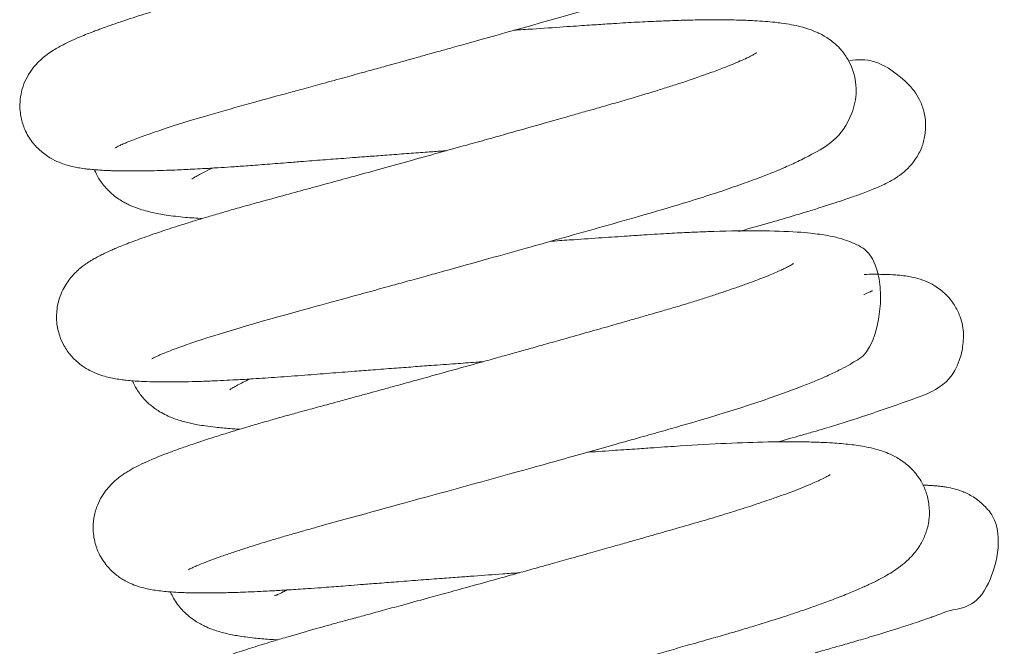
# Model space of a CAD drawing. Header units: inches. Extents: x 0 to 77643, y -44170 to 0.
# Tile 291 of 546: x 75582.14 to 75585.11, y -39669.78 to -39667.88. Entities that reach past the tile are written whole.
import ezdxf

# ---------------------------------------------------------------- set-up
doc = ezdxf.new("R2010")
doc.units = ezdxf.units.IN
doc.header["$MEASUREMENT"] = 0
doc.layers.get('0').update_dxf_attribs({"lineweight": 0})

msp = doc.modelspace()

# ---------------------------------------------------------------- linework, layer by layer
at = {"color": 7, "linetype": 'Continuous'}
for points, knots in [([(75582.43063, -39668.27099), (75582.43067, -39668.27101), (75582.43156, -39668.27077), (75582.43501, -39668.26871), (75582.44349, -39668.26463), (75582.454, -39668.25988), (75582.46732, -39668.25429), (75582.52407, -39668.23161), (75582.66857, -39668.18314), (75582.87439, -39668.12706), (75582.99656, -39668.09367), (75583.05251, -39668.07833), (75583.11388, -39668.06145), (75583.17268, -39668.04524), (75583.22346, -39668.0312), (75583.2641, -39668.01995), (75583.29936, -39668.01017), (75583.33261, -39668.00094), (75583.37044, -39667.99042), (75583.40985, -39667.97945), (75583.44575, -39667.96943), (75583.4767, -39667.96079), (75583.6365, -39667.9161), (75583.80087, -39667.86993), (75583.95287, -39667.82624), (75584.00086, -39667.81205), (75584.05373, -39667.79594), (75584.10526, -39667.77964), (75584.1474, -39667.7658), (75584.18108, -39667.75438), (75584.21026, -39667.74422), (75584.24081, -39667.73323), (75584.27108, -39667.72192), (75584.29734, -39667.71168), (75584.31819, -39667.70322), (75584.33477, -39667.69627), (75584.35135, -39667.68909), (75584.37175, -39667.67989), (75584.39307, -39667.66964), (75584.41324, -39667.65913), (75584.42952, -39667.64997), (75584.44644, -39667.63969), (75584.46533, -39667.62685), (75584.48468, -39667.61145), (75584.50592, -39667.59076), (75584.5264, -39667.56495), (75584.54513, -39667.52872), (75584.55567, -39667.48991), (75584.55775, -39667.44665), (75584.54923, -39667.40161), (75584.52857, -39667.35948), (75584.50322, -39667.32855), (75584.46963, -39667.30077), (75584.43565, -39667.28321), (75584.40108, -39667.27116), (75584.36845, -39667.26344), (75584.33341, -39667.25768), (75584.30031, -39667.25402), (75584.26362, -39667.25114), (75584.22687, -39667.24925), (75584.18585, -39667.24811), (75584.14454, -39667.24765), (75584.10005, -39667.24782), (75584.0492, -39667.24871), (75584.00137, -39667.25014), (75583.95707, -39667.25189), (75583.91817, -39667.25369), (75583.87427, -39667.25601), (75583.8257, -39667.25892), (75583.77777, -39667.26214), (75583.73584, -39667.26494), (75583.69991, -39667.26736), (75583.66584, -39667.26967), (75583.63371, -39667.27186), (75583.6032, -39667.27396), (75583.57148, -39667.27615), (75583.54552, -39667.27795), (75583.52888, -39667.27911), (75583.52473, -39667.27939)], [0.612399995, 0.612399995, 0.612399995, 0.612399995, 0.6124408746, 0.6125361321, 0.6125984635, 0.6126899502, 0.6127771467, 0.6128390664, 0.6135743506, 0.6141181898, 0.6142080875, 0.6143208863, 0.6144532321, 0.6145676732, 0.6146593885, 0.6147422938, 0.614797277, 0.6148577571, 0.6149288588, 0.6150090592, 0.6150781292, 0.6151297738, 0.6151825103, 0.6159758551, 0.6160592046, 0.6161666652, 0.6162955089, 0.6164254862, 0.6165423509, 0.6166199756, 0.6166970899, 0.6167870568, 0.6168883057, 0.616978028, 0.6170459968, 0.6171044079, 0.6171572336, 0.6172325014, 0.6173427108, 0.617426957, 0.6174967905, 0.6175678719, 0.6176663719, 0.6177660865, 0.6178453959, 0.6179520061, 0.6180440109, 0.6181344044, 0.6182161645, 0.6183144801, 0.618416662, 0.6185077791, 0.6185938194, 0.6187286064, 0.6188561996, 0.6189955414, 0.6191346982, 0.6192831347, 0.6193750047, 0.6195284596, 0.6196448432, 0.6197539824, 0.619883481, 0.6200046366, 0.6201405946, 0.6202277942, 0.6203096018, 0.6204004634, 0.6205128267, 0.6206157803, 0.6206937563, 0.6207638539, 0.6208275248, 0.6208917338, 0.6209484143, 0.6210008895, 0.6210703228, 0.6210932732, 0.6210932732, 0.6210932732, 0.6210932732]), ([(75584.25676, -39667.34699), (75584.25669, -39667.34704), (75584.25539, -39667.34792), (75584.25006, -39667.3511), (75584.24344, -39667.35469), (75584.23662, -39667.3582), (75584.22926, -39667.36181), (75584.22213, -39667.36517), (75584.21436, -39667.36873), (75584.2023, -39667.37409), (75584.18386, -39667.38189), (75584.16061, -39667.3912), (75584.13598, -39667.4006), (75584.11077, -39667.40986), (75584.07559, -39667.42235), (75584.02849, -39667.43829), (75583.96658, -39667.45813), (75583.90473, -39667.47703), (75583.84362, -39667.49491), (75583.78645, -39667.51125), (75583.72671, -39667.52834), (75583.67066, -39667.54429), (75583.61911, -39667.55891), (75583.57637, -39667.571), (75583.53661, -39667.58222), (75583.49941, -39667.59271), (75583.46088, -39667.60354), (75583.41922, -39667.61523), (75583.3744, -39667.62777), (75583.3324, -39667.6395), (75583.29393, -39667.65022), (75583.25432, -39667.66124), (75583.20881, -39667.67387), (75583.16028, -39667.68731), (75583.11126, -39667.70084), (75583.06679, -39667.71309), (75583.02537, -39667.72447), (75582.98872, -39667.73452), (75582.94986, -39667.74515), (75582.90447, -39667.75754), (75582.85094, -39667.77211), (75582.7966, -39667.78678), (75582.74856, -39667.79991), (75582.70976, -39667.81075), (75582.67782, -39667.81981), (75582.64348, -39667.8297), (75582.60872, -39667.83992), (75582.57693, -39667.84947), (75582.55011, -39667.85768), (75582.52317, -39667.86606), (75582.49226, -39667.87591), (75582.46203, -39667.88583), (75582.43771, -39667.89406), (75582.4194, -39667.9004), (75582.4046, -39667.90564), (75582.39042, -39667.91076), (75582.37653, -39667.91589), (75582.36189, -39667.92143), (75582.34453, -39667.9282), (75582.32656, -39667.93552), (75582.30945, -39667.94288), (75582.29389, -39667.94992), (75582.27773, -39667.95771), (75582.26105, -39667.96647), (75582.24391, -39667.97651), (75582.22709, -39667.98776), (75582.20974, -39668.00151), (75582.19186, -39668.01877), (75582.17361, -39668.0418), (75582.15819, -39668.06967), (75582.14755, -39668.1007), (75582.14162, -39668.13921), (75582.14532, -39668.18149), (75582.15977, -39668.22305), (75582.18246, -39668.25881), (75582.21159, -39668.28715), (75582.24075, -39668.30605), (75582.26759, -39668.3177), (75582.28684, -39668.32392), (75582.30583, -39668.32866), (75582.32439, -39668.33214), (75582.34107, -39668.33451), (75582.35493, -39668.33605), (75582.36643, -39668.33714), (75582.38005, -39668.33822), (75582.39512, -39668.33914), (75582.41016, -39668.33983), (75582.42293, -39668.34028), (75582.43526, -39668.34061), (75582.44827, -39668.34086), (75582.46219, -39668.34102), (75582.47681, -39668.34108), (75582.4928, -39668.34105), (75582.51315, -39668.34086), (75582.54091, -39668.34039), (75582.57449, -39668.33949), (75582.60805, -39668.33828), (75582.63703, -39668.33704), (75582.66518, -39668.3357), (75582.69932, -39668.3339), (75582.73804, -39668.33163), (75582.78146, -39668.32882), (75582.82789, -39668.32558), (75582.88308, -39668.32138), (75582.93859, -39668.31692), (75582.98698, -39668.31314), (75583.02427, -39668.31025), (75583.05702, -39668.30772), (75583.08844, -39668.30531), (75583.12197, -39668.30276), (75583.1593, -39668.29993), (75583.20302, -39668.29664), (75583.25363, -39668.29287), (75583.30907, -39668.28878), (75583.36273, -39668.28486), (75583.40288, -39668.28195), (75583.424, -39668.28043), (75583.43015, -39668.27999)], [0.3841802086, 0.3841802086, 0.3841802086, 0.3841802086, 0.3842591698, 0.3843458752, 0.3843966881, 0.3844493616, 0.3845073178, 0.3845452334, 0.3845776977, 0.3846359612, 0.3847298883, 0.3848267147, 0.3849144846, 0.3849969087, 0.3850792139, 0.3852437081, 0.3853999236, 0.3855606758, 0.3856889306, 0.3858130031, 0.385930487, 0.3860629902, 0.3861537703, 0.38623733, 0.3863137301, 0.3863843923, 0.3864513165, 0.3865338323, 0.3866209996, 0.3867045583, 0.3867704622, 0.3868375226, 0.3869275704, 0.3870271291, 0.3871123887, 0.3872070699, 0.3872828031, 0.3873530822, 0.3874224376, 0.3875141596, 0.3876261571, 0.3877512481, 0.3878577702, 0.3879399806, 0.3880122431, 0.3880783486, 0.3881830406, 0.3882668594, 0.3883214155, 0.3883944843, 0.3884865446, 0.3885848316, 0.3886646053, 0.3887167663, 0.3887655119, 0.3888155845, 0.3888664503, 0.3889175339, 0.3889822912, 0.3890711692, 0.3891437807, 0.3892092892, 0.3892891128, 0.3893779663, 0.389458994, 0.3895466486, 0.3896210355, 0.3896942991, 0.3897695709, 0.3898416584, 0.3899081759, 0.3899749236, 0.3900770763, 0.3901541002, 0.3902439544, 0.3903260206, 0.3904200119, 0.3905040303, 0.3905765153, 0.3906571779, 0.3907344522, 0.3908232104, 0.3908765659, 0.3909185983, 0.3909743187, 0.3910484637, 0.3911036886, 0.3911488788, 0.3911935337, 0.3912390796, 0.3912875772, 0.3913374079, 0.3913852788, 0.3914420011, 0.3915287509, 0.3916375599, 0.3917276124, 0.3917982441, 0.3918609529, 0.3919394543, 0.3920475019, 0.392133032, 0.3922318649, 0.3923522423, 0.3924837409, 0.3925724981, 0.3926413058, 0.3927026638, 0.3927624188, 0.3928216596, 0.3928933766, 0.392972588, 0.3930653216, 0.3931728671, 0.393276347, 0.393357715, 0.3933911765, 0.3933911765, 0.3933911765, 0.3933911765]), ([(75582.54127, -39668.90805), (75582.54128, -39668.90804), (75582.54179, -39668.90774), (75582.54565, -39668.90561), (75582.55451, -39668.90133), (75582.56566, -39668.89634), (75582.58154, -39668.88968), (75582.60238, -39668.88151), (75582.62707, -39668.87239), (75582.65213, -39668.86356), (75582.75174, -39668.82965), (75582.90042, -39668.78689), (75583.07659, -39668.73896), (75583.13703, -39668.7224), (75583.19951, -39668.70525), (75583.25851, -39668.68899), (75583.31428, -39668.6736), (75583.36754, -39668.65886), (75583.44963, -39668.63609), (75583.55081, -39668.60792), (75583.66668, -39668.57551), (75583.77698, -39668.54452), (75583.89066, -39668.51241), (75584.00032, -39668.48135), (75584.09967, -39668.45269), (75584.18574, -39668.4263), (75584.26297, -39668.40124), (75584.32792, -39668.37879), (75584.39191, -39668.3552), (75584.44557, -39668.33345), (75584.49443, -39668.31149), (75584.56051, -39668.27605), (75584.63189, -39668.23847), (75584.66434, -39668.13506), (75584.66819, -39668.09996), (75584.66526, -39668.0631), (75584.65477, -39668.02795), (75584.63844, -39667.99663), (75584.61427, -39667.96552), (75584.58347, -39667.9402), (75584.55133, -39667.92272), (75584.52479, -39667.91246), (75584.49866, -39667.90487), (75584.47159, -39667.89907), (75584.44595, -39667.89506), (75584.41879, -39667.89181), (75584.39249, -39667.88941), (75584.36294, -39667.88747), (75584.33415, -39667.88616), (75584.30632, -39667.88531), (75584.27621, -39667.88478), (75584.23949, -39667.88459), (75584.19386, -39667.88496), (75584.14127, -39667.88612), (75584.08855, -39667.88793), (75584.03295, -39667.89037), (75583.98246, -39667.89307), (75583.93875, -39667.89573), (75583.90917, -39667.89768), (75583.88241, -39667.89946), (75583.85378, -39667.90138), (75583.82084, -39667.90359), (75583.76666, -39667.90726), (75583.70378, -39667.91157), (75583.65316, -39667.91508), (75583.63435, -39667.91639)], [0.5996530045, 0.5996530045, 0.5996530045, 0.5996530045, 0.59968186, 0.5997793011, 0.5998715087, 0.5999441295, 0.6000362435, 0.600145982, 0.6002544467, 0.6003488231, 0.600428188, 0.6012895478, 0.6014024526, 0.6015249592, 0.6016553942, 0.6017715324, 0.6018668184, 0.601974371, 0.6020731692, 0.6023286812, 0.6025385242, 0.6027234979, 0.6029585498, 0.6032036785, 0.6033987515, 0.6036042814, 0.6038031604, 0.6039821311, 0.6041448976, 0.6043840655, 0.6045378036, 0.6047218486, 0.6052872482, 0.6053625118, 0.6054326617, 0.6055115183, 0.6055910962, 0.6056600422, 0.6057366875, 0.6058535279, 0.6059557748, 0.6060600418, 0.6061538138, 0.6062721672, 0.6063941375, 0.6064719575, 0.6065785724, 0.6066882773, 0.6067753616, 0.6068596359, 0.6069460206, 0.6070409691, 0.6071679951, 0.6073080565, 0.6074328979, 0.6075396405, 0.6076834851, 0.6077600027, 0.607813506, 0.6078657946, 0.607922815, 0.6079853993, 0.6080609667, 0.6082388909, 0.6083431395, 0.6083431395, 0.6083431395, 0.6083431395]), ([(75584.36727, -39667.98394), (75584.36728, -39667.98392), (75584.36541, -39667.98521), (75584.35769, -39667.98969), (75584.34568, -39667.99595), (75584.32821, -39668.00426), (75584.30653, -39668.01379), (75584.2779, -39668.02554), (75584.24208, -39668.0393), (75584.19935, -39668.0547), (75584.1554, -39668.06972), (75584.11329, -39668.0835), (75584.0717, -39668.09667), (75584.02566, -39668.11079), (75583.97442, -39668.12599), (75583.92282, -39668.14079), (75583.87506, -39668.15447), (75583.83222, -39668.1667), (75583.79052, -39668.17857), (75583.73248, -39668.19505), (75583.65375, -39668.21732), (75583.56792, -39668.24147), (75583.48461, -39668.26481), (75583.40421, -39668.28725), (75583.31504, -39668.31202), (75583.2272, -39668.3363), (75583.14782, -39668.35815), (75583.07571, -39668.37791), (75583.00646, -39668.39681), (75582.93288, -39668.41679), (75582.86461, -39668.43526), (75582.80563, -39668.4518), (75582.75901, -39668.46517), (75582.71723, -39668.47745), (75582.67899, -39668.48896), (75582.64313, -39668.50003), (75582.61057, -39668.51035), (75582.58099, -39668.51998), (75582.55285, -39668.5294), (75582.5254, -39668.53889), (75582.49783, -39668.54879), (75582.47302, -39668.55809), (75582.45146, -39668.56658), (75582.43435, -39668.57363), (75582.41913, -39668.5802), (75582.40498, -39668.58661), (75582.39095, -39668.59335), (75582.37758, -39668.60023), (75582.36597, -39668.60667), (75582.3561, -39668.61259), (75582.34782, -39668.61791), (75582.33936, -39668.62369), (75582.32924, -39668.63129), (75582.31912, -39668.63977), (75582.3076, -39668.65075), (75582.29686, -39668.66259), (75582.28409, -39668.67956), (75582.27224, -39668.70001), (75582.26269, -39668.72303), (75582.2566, -39668.74688), (75582.25349, -39668.77109), (75582.25386, -39668.80231), (75582.26124, -39668.83641), (75582.27644, -39668.87067), (75582.29753, -39668.90066), (75582.32319, -39668.92461), (75582.34802, -39668.9407), (75582.37141, -39668.95207), (75582.39285, -39668.95962), (75582.4133, -39668.96492), (75582.43308, -39668.96877), (75582.44936, -39668.97118), (75582.471, -39668.97361), (75582.49135, -39668.97526), (75582.51941, -39668.97683), (75582.55221, -39668.9778), (75582.59035, -39668.97811), (75582.63049, -39668.97777), (75582.6742, -39668.97678), (75582.72838, -39668.97491), (75582.78633, -39668.97218), (75582.85292, -39668.96834), (75582.92175, -39668.9638), (75582.99914, -39668.95787), (75583.07694, -39668.95166), (75583.14583, -39668.94632), (75583.21089, -39668.94133), (75583.2701, -39668.93684), (75583.32888, -39668.93243), (75583.39068, -39668.92784), (75583.45372, -39668.92321), (75583.50593, -39668.91942), (75583.53358, -39668.91743), (75583.54074, -39668.91692)], [0.3970461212, 0.3970461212, 0.3970461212, 0.3970461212, 0.3971411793, 0.3972298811, 0.3973311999, 0.3974326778, 0.3975449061, 0.3976548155, 0.3977937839, 0.3979349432, 0.3980691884, 0.3981757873, 0.3982749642, 0.3983867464, 0.3985093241, 0.3986278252, 0.3987261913, 0.39881306, 0.3988936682, 0.3989805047, 0.3991607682, 0.3993538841, 0.3994714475, 0.3996322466, 0.3998062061, 0.3999733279, 0.4001309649, 0.4002637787, 0.4003972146, 0.4005476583, 0.4007205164, 0.4008379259, 0.4009465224, 0.4010483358, 0.4011442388, 0.4012392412, 0.4013357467, 0.4014196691, 0.4014994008, 0.4015972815, 0.4016891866, 0.4017880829, 0.4018754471, 0.4019481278, 0.4020061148, 0.402077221, 0.4021462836, 0.4022096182, 0.4022756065, 0.40232093, 0.4023577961, 0.4023966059, 0.4024491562, 0.40249076, 0.4025334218, 0.4025808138, 0.402634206, 0.4026882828, 0.4027470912, 0.402793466, 0.4028366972, 0.4028954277, 0.4029785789, 0.4030420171, 0.4031200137, 0.4032034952, 0.4032763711, 0.4033355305, 0.4034289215, 0.4035090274, 0.4035893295, 0.403682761, 0.4037523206, 0.4038476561, 0.4039515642, 0.4040874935, 0.4042140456, 0.4043394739, 0.4044648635, 0.4045953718, 0.4047800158, 0.4049016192, 0.4050658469, 0.4052408, 0.405392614, 0.4055398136, 0.405646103, 0.4057662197, 0.4058735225, 0.4059727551, 0.4061064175, 0.40621775, 0.4062566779, 0.4062566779, 0.4062566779, 0.4062566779]), ([(75584.31239, -39668.52411), (75584.31811, -39668.52251), (75584.35401, -39668.51246), (75584.40491, -39668.49794), (75584.46397, -39668.48061), (75584.50873, -39668.46715), (75584.55057, -39668.45423), (75584.58708, -39668.44261), (75584.6186, -39668.43226), (75584.64462, -39668.42341), (75584.66562, -39668.41603), (75584.68517, -39668.40892), (75584.70326, -39668.40207), (75584.72177, -39668.39467), (75584.73916, -39668.38724), (75584.75566, -39668.37961), (75584.77262, -39668.37083), (75584.78926, -39668.36086), (75584.80677, -39668.34849), (75584.8274, -39668.33003), (75584.84857, -39668.30363), (75584.86557, -39668.27138), (75584.87562, -39668.23481), (75584.87798, -39668.1976), (75584.87264, -39668.16064), (75584.85993, -39668.12686), (75584.84066, -39668.09507), (75584.74959, -39668.00438), (75584.69595, -39668.00106), (75584.64657, -39668.00746)], [0.6078286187, 0.6078286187, 0.6078286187, 0.6078286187, 0.6078678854, 0.6080768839, 0.6081971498, 0.6083280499, 0.6084483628, 0.6085695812, 0.6086785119, 0.6087757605, 0.6088612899, 0.608932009, 0.6090253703, 0.6091202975, 0.6091970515, 0.6092992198, 0.6093921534, 0.6094744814, 0.609546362, 0.6096229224, 0.6096894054, 0.6097707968, 0.6098443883, 0.6099133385, 0.6099863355, 0.610059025, 0.6101211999, 0.6102066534, 0.6108306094, 0.6108306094, 0.6108306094, 0.6108306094]), ([(75582.66212, -39668.36576), (75582.66214, -39668.36573), (75582.66273, -39668.36524), (75582.66791, -39668.3616), (75582.6806, -39668.3541), (75582.69878, -39668.34446), (75582.7142, -39668.33702), (75582.72415, -39668.33245)], [0.61688515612, 0.61688515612, 0.61688515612, 0.61688515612, 0.61691307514, 0.61703744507, 0.61715232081, 0.61724945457, 0.61738468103, 0.61738468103, 0.61738468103, 0.61738468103]), ([(75582.36803, -39668.33748), (75582.36897, -39668.33972), (75582.37366, -39668.35043), (75582.38215, -39668.36584), (75582.39699, -39668.3861), (75582.41048, -39668.40094), (75582.42869, -39668.41687), (75582.44431, -39668.42781), (75582.46122, -39668.43763), (75582.47597, -39668.44498), (75582.49929, -39668.4545), (75582.52149, -39668.46122), (75582.54924, -39668.46818), (75582.58775, -39668.47518), (75582.63755, -39668.48095), (75582.67601, -39668.48365), (75582.69362, -39668.4846)], [0.3859699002, 0.3859699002, 0.3859699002, 0.3859699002, 0.385985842, 0.3860467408, 0.3860879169, 0.3861423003, 0.3862062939, 0.3862628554, 0.3863084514, 0.3863573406, 0.3864620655, 0.3865478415, 0.3866266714, 0.3867906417, 0.3869989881, 0.3871604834, 0.3871604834, 0.3871604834, 0.3871604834]), ([(75582.65173, -39669.54503), (75582.65178, -39669.545), (75582.65538, -39669.54291), (75582.66737, -39669.53714), (75582.68585, -39669.52914), (75582.71021, -39669.51942), (75582.74211, -39669.50767), (75582.77673, -39669.49563), (75582.81064, -39669.48439), (75582.84183, -39669.47441), (75582.86794, -39669.46626), (75582.89555, -39669.45781), (75582.92775, -39669.44816), (75582.96401, -39669.43757), (75583.00111, -39669.42694), (75583.20659, -39669.36944), (75583.49025, -39669.2928), (75583.76854, -39669.21486), (75583.85363, -39669.19098), (75583.9378, -39669.16727), (75584.01392, -39669.14574), (75584.08201, -39669.12639), (75584.26808, -39669.07364), (75584.42917, -39669.0214), (75584.5442, -39668.9752), (75584.57449, -39668.96212), (75584.59756, -39668.9515), (75584.61869, -39668.94119), (75584.64219, -39668.92902), (75584.66573, -39668.9142), (75584.74192, -39668.87164), (75584.77152, -39668.61167), (75584.66104, -39668.5597), (75584.63373, -39668.54872), (75584.60833, -39668.54162), (75584.5824, -39668.53612), (75584.55702, -39668.53207), (75584.5265, -39668.52836), (75584.43882, -39668.52099), (75584.32141, -39668.52048), (75584.198, -39668.52494), (75584.1523, -39668.52691), (75584.11272, -39668.52892), (75584.06607, -39668.53161), (75584.02371, -39668.53433), (75583.96818, -39668.53805), (75583.8983, -39668.54275), (75583.82489, -39668.54778), (75583.77287, -39668.55138), (75583.74957, -39668.553), (75583.7458, -39668.55327)], [0.5869102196, 0.5869102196, 0.5869102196, 0.5869102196, 0.587031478, 0.5871556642, 0.5872532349, 0.5873963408, 0.5875325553, 0.5876544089, 0.5877732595, 0.5878637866, 0.5879351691, 0.5879962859, 0.5880893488, 0.5881870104, 0.5882665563, 0.5883543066, 0.589603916, 0.5897522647, 0.5899214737, 0.5900869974, 0.5902402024, 0.5903745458, 0.5905044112, 0.5914182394, 0.5915573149, 0.5916845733, 0.5917577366, 0.5918339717, 0.5919547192, 0.5920660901, 0.5921707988, 0.5930144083, 0.5931195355, 0.5932155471, 0.5933258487, 0.5934330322, 0.5935307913, 0.593638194, 0.5937840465, 0.5944907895, 0.5946059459, 0.5946600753, 0.5947930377, 0.5948686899, 0.5949554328, 0.5950566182, 0.5952056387, 0.595367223, 0.5954756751, 0.595496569, 0.595496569, 0.595496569, 0.595496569]), ([(75584.47785, -39668.62085), (75584.47785, -39668.62085), (75584.47784, -39668.62085), (75584.47685, -39668.62154), (75584.47268, -39668.62408), (75584.46514, -39668.62827), (75584.45483, -39668.63355), (75584.44218, -39668.63955), (75584.42896, -39668.64552), (75584.41196, -39668.65284), (75584.38981, -39668.66187), (75584.36437, -39668.67173), (75584.33633, -39668.68213), (75584.30666, -39668.6927), (75584.27482, -39668.70362), (75584.24146, -39668.71471), (75584.20458, -39668.72658), (75584.16464, -39668.73905), (75584.12251, -39668.75182), (75584.08196, -39668.76376), (75584.04354, -39668.7748), (75584.00681, -39668.78533), (75583.9642, -39668.79752), (75583.91194, -39668.81241), (75583.8481, -39668.83055), (75583.78318, -39668.84891), (75583.72448, -39668.86546), (75583.676, -39668.87908), (75583.63123, -39668.89164), (75583.58517, -39668.90453), (75583.53241, -39668.91925), (75583.4725, -39668.93592), (75583.40946, -39668.95341), (75583.35089, -39668.9696), (75583.30012, -39668.98359), (75583.25785, -39668.99521), (75583.22103, -39669.00531), (75583.18565, -39669.015), (75583.14767, -39669.02538), (75583.10428, -39669.0372), (75583.05604, -39669.05031), (75583.00876, -39669.06307), (75582.96947, -39669.07385), (75582.93924, -39669.08227), (75582.91573, -39669.0889), (75582.89239, -39669.09556), (75582.86421, -39669.10368), (75582.83424, -39669.11248), (75582.80741, -39669.12051), (75582.78779, -39669.12646), (75582.77077, -39669.13169), (75582.75222, -39669.13745), (75582.73145, -39669.144), (75582.70058, -39669.15392), (75582.66355, -39669.16621), (75582.62307, -39669.18034), (75582.58811, -39669.19323), (75582.55879, -39669.20475), (75582.53082, -39669.2165), (75582.50504, -39669.22834), (75582.483, -39669.23981), (75582.46674, -39669.2494), (75582.45453, -39669.25735), (75582.44144, -39669.26682), (75582.42658, -39669.27913), (75582.40955, -39669.29667), (75582.39381, -39669.31738), (75582.3785, -39669.34494), (75582.36729, -39669.37883), (75582.36262, -39669.42063), (75582.36816, -39669.4628), (75582.38455, -39669.50412), (75582.40763, -39669.53733), (75582.43642, -39669.56384), (75582.46455, -39669.58114), (75582.49185, -39669.59295), (75582.51562, -39669.59999), (75582.5375, -39669.60465), (75582.55792, -39669.60789), (75582.57896, -39669.61031), (75582.60185, -39669.6122), (75582.62334, -39669.6134), (75582.64311, -39669.61414), (75582.6596, -39669.61457), (75582.67707, -39669.61485), (75582.69507, -39669.61496), (75582.71366, -39669.61492), (75582.7327, -39669.61475), (75582.75374, -39669.61441), (75582.77682, -39669.61387), (75582.80304, -39669.61309), (75582.83411, -39669.61196), (75582.86581, -39669.61057), (75582.89308, -39669.60922), (75582.91379, -39669.60811), (75582.93347, -39669.607), (75582.95669, -39669.60562), (75582.98343, -39669.60394), (75583.01556, -39669.60179), (75583.04924, -39669.5994), (75583.08231, -39669.59692), (75583.11256, -39669.59454), (75583.14481, -39669.59197), (75583.18346, -39669.58894), (75583.23099, -39669.58523), (75583.28858, -39669.58078), (75583.35199, -39669.57594), (75583.41354, -39669.5713), (75583.4669, -39669.56732), (75583.52792, -39669.56281), (75583.58836, -39669.55839), (75583.63442, -39669.55507), (75583.65124, -39669.55386)], [0.4099106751, 0.4099106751, 0.4099106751, 0.4099106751, 0.4099108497, 0.4099782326, 0.4100478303, 0.4101138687, 0.4102134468, 0.4102862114, 0.4103431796, 0.4104242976, 0.410525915, 0.4106197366, 0.4107080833, 0.4108125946, 0.4108956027, 0.4109914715, 0.4110887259, 0.4111847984, 0.4112891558, 0.4113883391, 0.4114614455, 0.4115427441, 0.411624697, 0.4117295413, 0.4118639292, 0.4120071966, 0.4121096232, 0.412202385, 0.412283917, 0.4123635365, 0.412462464, 0.412580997, 0.4127006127, 0.412818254, 0.4129137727, 0.4129917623, 0.4130631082, 0.4131293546, 0.4132015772, 0.4132905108, 0.4133927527, 0.4135008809, 0.4135916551, 0.4136503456, 0.4137036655, 0.413752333, 0.4138128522, 0.4139036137, 0.4139715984, 0.4140162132, 0.4140561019, 0.4141065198, 0.4141668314, 0.4142300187, 0.4143726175, 0.4145049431, 0.4146346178, 0.4147545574, 0.4148569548, 0.4149972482, 0.4151203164, 0.4151886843, 0.415242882, 0.4152963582, 0.4153726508, 0.41543974, 0.4155012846, 0.4155702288, 0.4156499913, 0.4157240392, 0.4158220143, 0.4158990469, 0.415988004, 0.4160694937, 0.416157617, 0.4162370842, 0.4163454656, 0.416431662, 0.4165214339, 0.4166194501, 0.4167097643, 0.4168151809, 0.4168773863, 0.4169352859, 0.4169958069, 0.4170614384, 0.4171170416, 0.4171763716, 0.4172398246, 0.4173070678, 0.4173770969, 0.4174589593, 0.4175569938, 0.4176214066, 0.4176610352, 0.4177072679, 0.4177617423, 0.4178233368, 0.4178900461, 0.4179765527, 0.4180428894, 0.4181006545, 0.4181660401, 0.4182416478, 0.4183347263, 0.4184483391, 0.4185764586, 0.41869531, 0.4187924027, 0.4188712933, 0.4190301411, 0.4191215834, 0.4191215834, 0.4191215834, 0.4191215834]), ([(75584.43159, -39669.15884), (75584.43434, -39669.15807), (75584.44595, -39669.15481), (75584.46866, -39669.14842), (75584.50144, -39669.13909), (75584.53652, -39669.12895), (75584.67987, -39669.08695), (75584.80029, -39669.04207), (75584.97918, -39668.98152), (75584.99349, -39668.82579), (75584.98216, -39668.77921), (75584.96009, -39668.73763), (75584.93156, -39668.7055), (75584.89562, -39668.68151), (75584.86567, -39668.66901), (75584.84152, -39668.66243), (75584.81937, -39668.65837), (75584.80109, -39668.65614), (75584.77999, -39668.65444), (75584.7608, -39668.65354), (75584.74035, -39668.65307), (75584.71882, -39668.65291), (75584.70152, -39668.65308), (75584.69102, -39668.65328)], [0.5950430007, 0.5950430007, 0.5950430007, 0.5950430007, 0.5950619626, 0.5951233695, 0.5952024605, 0.5952982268, 0.5953863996, 0.5963128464, 0.5969873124, 0.5970830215, 0.597188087, 0.597261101, 0.5973571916, 0.5974500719, 0.5975366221, 0.5976405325, 0.5977164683, 0.5978231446, 0.5979014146, 0.5980175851, 0.598084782, 0.5981677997, 0.5982832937, 0.5982832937, 0.5982832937, 0.5982832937]), ([(75584.71591, -39668.70282), (75584.71584, -39668.70286), (75584.71462, -39668.70348), (75584.71177, -39668.70481), (75584.70828, -39668.70638), (75584.70446, -39668.70802), (75584.70003, -39668.70987), (75584.69554, -39668.71169), (75584.69235, -39668.71296), (75584.69058, -39668.71365), (75584.69039, -39668.71373)], [0.40574221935, 0.40574221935, 0.40574221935, 0.40574221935, 0.40580807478, 0.40585880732, 0.40588912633, 0.40593287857, 0.40597086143, 0.40600212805, 0.40603337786, 0.40603716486, 0.40603716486, 0.40603716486, 0.40603716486]), ([(75582.48296, -39668.97506), (75582.48668, -39668.98378), (75582.497, -39669.00344), (75582.51746, -39669.0304), (75582.54468, -39669.05484), (75582.56819, -39669.06999), (75582.59005, -39669.08097), (75582.60891, -39669.08866), (75582.62711, -39669.09476), (75582.64502, -39669.0997), (75582.66223, -39669.1037), (75582.68108, -39669.10742), (75582.70462, -39669.11125), (75582.73016, -39669.11449), (75582.75468, -39669.11694), (75582.77875, -39669.11892), (75582.7969, -39669.12008), (75582.80713, -39669.12064)], [0.398843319, 0.398843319, 0.398843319, 0.398843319, 0.3989051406, 0.3989909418, 0.3990736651, 0.3991679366, 0.3992399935, 0.399304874, 0.3993825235, 0.399452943, 0.3995172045, 0.3995873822, 0.3996746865, 0.3997860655, 0.3998601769, 0.399931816, 0.4000252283, 0.4000252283, 0.4000252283, 0.4000252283]), ([(75582.77655, -39669.00175), (75582.77669, -39669.00164), (75582.77779, -39669.00082), (75582.78376, -39668.99677), (75582.79631, -39668.98939), (75582.81452, -39668.97985), (75582.8297, -39668.97259), (75582.8368, -39668.96931), (75582.83703, -39668.96921)], [0.60410787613, 0.60410787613, 0.60410787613, 0.60410787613, 0.6041559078, 0.60425016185, 0.60436443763, 0.60449116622, 0.60458530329, 0.60458852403, 0.60458852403, 0.60458852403, 0.60458852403]), ([(75582.76239, -39670.18189), (75582.76238, -39670.1819), (75582.76237, -39670.1819), (75582.76506, -39670.18036), (75582.77306, -39670.17637), (75582.79151, -39670.168), (75582.8286, -39670.1531), (75582.88767, -39670.13223), (75582.95899, -39670.10903), (75583.03888, -39670.08473), (75583.12733, -39670.05927), (75583.20944, -39670.03687), (75583.28051, -39670.01752), (75583.34186, -39670.00073), (75583.40178, -39669.98429), (75583.46109, -39669.96797), (75583.51736, -39669.95244), (75583.56743, -39669.93859), (75583.60956, -39669.92692), (75583.65242, -39669.91503), (75583.70203, -39669.90124), (75583.76147, -39669.88468), (75583.82301, -39669.86749), (75583.88144, -39669.85114), (75583.93531, -39669.83602), (75583.98932, -39669.82083), (75584.04488, -39669.80517), (75584.10172, -39669.78911), (75584.16168, -39669.77212), (75584.22001, -39669.75553), (75584.27099, -39669.74098), (75584.31588, -39669.72779), (75584.36069, -39669.71431), (75584.41051, -39669.69886), (75584.4579, -39669.68361), (75584.49899, -39669.66989), (75584.53632, -39669.65701), (75584.57617, -39669.64273), (75584.61151, -39669.62938), (75584.64005, -39669.61803), (75584.65848, -39669.61043), (75584.67543, -39669.60319), (75584.68951, -39669.59697), (75584.70209, -39669.5912), (75584.71205, -39669.5865), (75584.72306, -39669.58115), (75584.73949, -39669.57283), (75584.75925, -39669.56201), (75584.78063, -39669.54892), (75584.80198, -39669.53397), (75584.82266, -39669.51664), (75584.84395, -39669.49417), (75584.8637, -39669.46641), (75584.88006, -39669.43018), (75584.88871, -39669.39057), (75584.88835, -39669.34938), (75584.87942, -39669.31082), (75584.86225, -39669.2739), (75584.83551, -39669.23919), (75584.80193, -39669.21232), (75584.77188, -39669.19646), (75584.74688, -39669.18676), (75584.72326, -39669.17969), (75584.69978, -39669.17435), (75584.67382, -39669.1699), (75584.64031, -39669.16555), (75584.60397, -39669.16244), (75584.558, -39669.16004), (75584.51243, -39669.15874), (75584.45865, -39669.15839), (75584.34429, -39669.15967), (75584.22096, -39669.16543), (75584.09784, -39669.17371), (75584.05477, -39669.17659), (75584.00234, -39669.18014), (75583.93645, -39669.18464), (75583.88575, -39669.18815), (75583.85742, -39669.19013), (75583.85637, -39669.1902)], [0.5740437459, 0.5740437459, 0.5740437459, 0.5740437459, 0.5740492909, 0.5741433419, 0.5742439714, 0.5743361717, 0.5745775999, 0.5748067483, 0.5750075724, 0.5752343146, 0.5754575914, 0.5756423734, 0.5757766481, 0.5759044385, 0.576016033, 0.5761326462, 0.5762502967, 0.5763389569, 0.5764169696, 0.5764879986, 0.5765797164, 0.5766948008, 0.5768202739, 0.5769243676, 0.5770238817, 0.5771260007, 0.5772341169, 0.577346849, 0.577462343, 0.5775970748, 0.5777096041, 0.5777898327, 0.577893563, 0.578014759, 0.5781433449, 0.5782475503, 0.5783387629, 0.5784522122, 0.5785960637, 0.5786718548, 0.5787404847, 0.5787919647, 0.578858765, 0.5789024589, 0.5789417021, 0.5789818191, 0.579043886, 0.5791508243, 0.5792518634, 0.57934738, 0.5794585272, 0.5795379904, 0.5796389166, 0.579725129, 0.5798166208, 0.5798995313, 0.5799819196, 0.5800591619, 0.5801583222, 0.5802703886, 0.5803810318, 0.5804663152, 0.5805504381, 0.5806625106, 0.5807665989, 0.5808623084, 0.5810545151, 0.5811652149, 0.5813186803, 0.5814743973, 0.5816203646, 0.5822117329, 0.5822886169, 0.5823696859, 0.5824688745, 0.5825955, 0.5827468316, 0.5827526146, 0.5827526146, 0.5827526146, 0.5827526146]), ([(75584.58838, -39669.25779), (75584.58839, -39669.25778), (75584.58677, -39669.2589), (75584.57901, -39669.26347), (75584.56592, -39669.27024), (75584.55052, -39669.27752), (75584.5325, -39669.28554), (75584.50887, -39669.29543), (75584.47904, -39669.30713), (75584.44673, -39669.31914), (75584.4058, -39669.33367), (75584.35536, -39669.35066), (75584.30096, -39669.36802), (75584.24585, -39669.38495), (75584.18656, -39669.4025), (75584.11913, -39669.42175), (75584.05801, -39669.43923), (75584.00721, -39669.45369), (75583.96387, -39669.46599), (75583.91679, -39669.47932), (75583.86274, -39669.49459), (75583.8033, -39669.51132), (75583.74652, -39669.52725), (75583.69374, -39669.54201), (75583.64318, -39669.55612), (75583.58203, -39669.57314), (75583.51597, -39669.59146), (75583.44648, -39669.61066), (75583.37609, -39669.63004), (75583.30887, -39669.64848), (75583.24501, -39669.66592), (75583.19319, -39669.68002), (75583.1477, -39669.69235), (75583.10775, -39669.70315), (75583.07166, -39669.7131), (75583.01921, -39669.72776), (75582.96523, -39669.74332), (75582.9045, -39669.76145), (75582.8523, -39669.77756), (75582.79811, -39669.79506), (75582.74872, -39669.81187), (75582.70442, -39669.82791), (75582.67216, -39669.84053), (75582.64779, -39669.85074), (75582.62881, -39669.85915), (75582.6095, -39669.8684), (75582.59302, -39669.87713), (75582.58035, -39669.88451), (75582.57075, -39669.89054), (75582.56171, -39669.89668), (75582.55152, -39669.90421), (75582.53869, -39669.91477), (75582.52296, -39669.93036), (75582.5079, -39669.94928), (75582.49442, -39669.97148), (75582.4827, -39669.99927), (75582.47512, -39670.03178), (75582.47425, -39670.06604), (75582.48036, -39670.10476), (75582.49623, -39670.14437), (75582.52424, -39670.18112), (75582.55304, -39670.20494), (75582.58129, -39670.22113), (75582.60427, -39670.23041), (75582.62731, -39670.23712), (75582.64356, -39670.24068), (75582.66172, -39670.24381), (75582.6752, -39670.24562), (75582.696, -39670.24785), (75582.71634, -39670.2494), (75582.7424, -39670.25073), (75582.76782, -39670.25148), (75582.7923, -39670.25185), (75582.81884, -39670.25191), (75582.84734, -39670.25165), (75582.88134, -39670.251), (75582.91913, -39670.24988), (75582.96009, -39670.24826), (75582.9977, -39670.24647), (75583.04008, -39670.24421), (75583.09526, -39670.24087), (75583.16266, -39670.23622), (75583.23728, -39670.23035), (75583.31145, -39670.22449), (75583.38414, -39670.21886), (75583.44825, -39670.21396), (75583.50874, -39670.20939), (75583.57402, -39670.20451), (75583.64147, -39670.19953), (75583.70546, -39670.19486), (75583.7436, -39670.1921), (75583.76174, -39670.19079)], [0.4227748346, 0.4227748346, 0.4227748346, 0.4227748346, 0.4228546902, 0.4229585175, 0.4230790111, 0.423158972, 0.4232366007, 0.4233539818, 0.4234712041, 0.4235777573, 0.4236850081, 0.4238543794, 0.4240053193, 0.4241060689, 0.4242539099, 0.4244132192, 0.4245440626, 0.424634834, 0.4247221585, 0.4248030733, 0.4249122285, 0.4250361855, 0.425143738, 0.425234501, 0.4253342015, 0.4254284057, 0.4255786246, 0.4257068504, 0.4258237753, 0.425983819, 0.4261005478, 0.4262068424, 0.4263020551, 0.4263865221, 0.426463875, 0.4265398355, 0.4267399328, 0.4268450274, 0.4269995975, 0.4271596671, 0.4273130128, 0.4274732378, 0.4276297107, 0.4276986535, 0.4277883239, 0.4278893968, 0.4279800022, 0.4280341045, 0.4280805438, 0.4281220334, 0.4281643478, 0.4282218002, 0.4282927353, 0.4283522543, 0.4284143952, 0.428470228, 0.4285447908, 0.4286176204, 0.4286744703, 0.428776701, 0.4288698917, 0.4289584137, 0.4290310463, 0.4291235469, 0.429202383, 0.4292812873, 0.4293528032, 0.4294344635, 0.4294897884, 0.4295930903, 0.4297068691, 0.4297931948, 0.429876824, 0.4299634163, 0.4300566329, 0.4301439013, 0.4302645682, 0.4303751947, 0.4304660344, 0.4305479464, 0.4306823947, 0.4308483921, 0.4309913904, 0.4311515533, 0.4312972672, 0.431416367, 0.4315171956, 0.4316368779, 0.4317780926, 0.4318867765, 0.4319853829, 0.4319853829, 0.4319853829, 0.4319853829]), ([(75584.54293, -39669.79576), (75584.54688, -39669.79466), (75584.56645, -39669.78918), (75584.59711, -39669.78051), (75584.6309, -39669.77081), (75584.65762, -39669.76305), (75584.68274, -39669.75567), (75584.71003, -39669.74756), (75584.73711, -39669.73938), (75584.76115, -39669.73199), (75584.78297, -39669.72519), (75584.80601, -39669.71789), (75584.83232, -39669.70937), (75584.8585, -39669.70065), (75584.87986, -39669.69329), (75584.89672, -39669.68733), (75584.91029, -39669.68237), (75584.92359, -39669.67749), (75584.97285, -39669.65686), (75585.05477, -39669.67544), (75585.11897, -39669.42722), (75585.05305, -39669.34896), (75585.02035, -39669.32322), (75584.98806, -39669.30794), (75584.9623, -39669.30003), (75584.94362, -39669.29617), (75584.92936, -39669.29397), (75584.91706, -39669.29247), (75584.90492, -39669.29135), (75584.89213, -39669.29047), (75584.8801, -39669.28987), (75584.87224, -39669.2896), (75584.86827, -39669.28949)], [0.582370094, 0.582370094, 0.582370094, 0.582370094, 0.5823972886, 0.582505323, 0.5825873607, 0.5826461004, 0.582707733, 0.5827827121, 0.582866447, 0.5829363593, 0.5829944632, 0.5830652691, 0.5831539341, 0.5832566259, 0.5833461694, 0.5834044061, 0.5834619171, 0.5835202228, 0.5835831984, 0.5841687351, 0.5845981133, 0.5846797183, 0.5847711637, 0.5848649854, 0.5849552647, 0.5850445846, 0.5850985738, 0.5851494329, 0.5852145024, 0.5852746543, 0.5853279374, 0.5853803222, 0.5853803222, 0.5853803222, 0.5853803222]), ([(75582.91148, -39669.62243), (75582.91393, -39669.6225), (75582.92078, -39669.62088), (75582.9351, -39669.61285), (75582.94548, -39669.60794), (75582.94964, -39669.60604)], [0.59155605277, 0.59155605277, 0.59155605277, 0.59155605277, 0.59163426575, 0.59172701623, 0.59178493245, 0.59178493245, 0.59178493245, 0.59178493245]), ([(75582.59802, -39669.61273), (75582.60073, -39669.6189), (75582.61057, -39669.63842), (75582.62746, -39669.66112), (75582.64614, -39669.67945), (75582.66106, -39669.6917), (75582.67595, -39669.70184), (75582.69177, -39669.71081), (75582.70872, -39669.71895), (75582.72646, -39669.72592), (75582.745, -39669.73187), (75582.76361, -39669.73688), (75582.78291, -39669.74114), (75582.8033, -39669.74485), (75582.8255, -39669.74821), (75582.85618, -39669.75193), (75582.8882, -39669.75471), (75582.91241, -39669.75623), (75582.9206, -39669.75668)], [0.4117163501, 0.4117163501, 0.4117163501, 0.4117163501, 0.411760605, 0.4118604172, 0.4119063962, 0.4119497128, 0.4120086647, 0.4120612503, 0.4121131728, 0.4121945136, 0.4122620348, 0.4123316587, 0.4124164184, 0.4124902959, 0.4125684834, 0.412666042, 0.4128181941, 0.4128934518, 0.4128934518, 0.4128934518, 0.4128934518])]:
    msp.add_open_spline(points, degree=3, knots=knots, dxfattribs=at)

doc.saveas('drawing.dxf')
